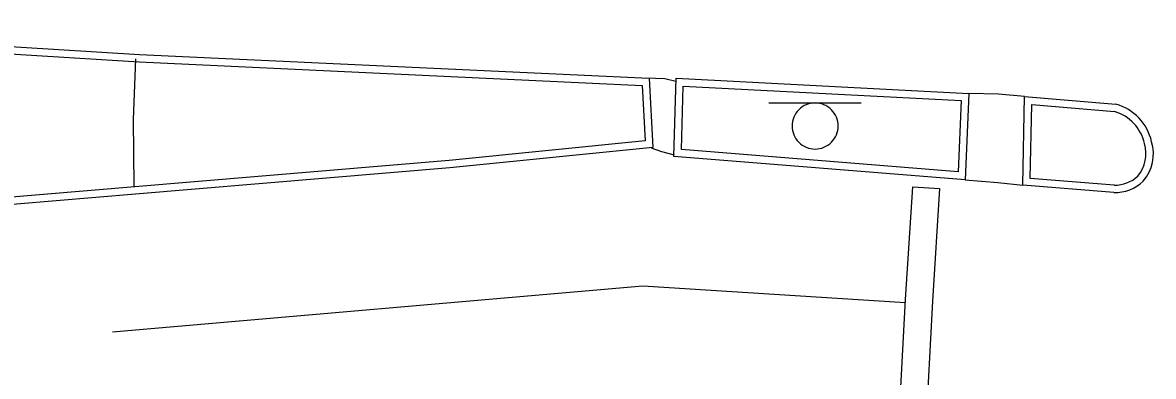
# Model space of a CAD drawing. Extents: x 2145380 to 2157287, y 139568 to 149130.
# Drawn here: x 2150576.6 to 2150668.3, y 140325.9 to 140354.6 of the extents above; entities that cross this region are included whole.
import ezdxf

# ---------------------------------------------------------------- set-up
doc = ezdxf.new("R2010")
doc.units = 0
for name, color, linetype in [('TOPO_Asphalt', 7, 'Continuous'), ('TOPO_Concrete', 7, 'Continuous'), ('TOPO_Curb Back', 7, 'Continuous'), ('TOPO_Misc Line', 7, 'Continuous'), ('TOPO_Sign', 7, 'Continuous')]:
    doc.layers.add(name, color=color, linetype=linetype)

msp = doc.modelspace()

# ---------------------------------------------------------------- linework, layer by layer
at = {"layer": 'TOPO_Asphalt'}
for points in [[(2150629.561, 140349.832), (2150628.671, 140350.041), (2150627.148, 140350.107)], [(2150657.834, 140348.609), (2150655.725, 140348.803), (2150653.307, 140348.854)], [(2150627.558, 140344.462), (2150628.393, 140344.169), (2150629.404, 140343.887)], [(2150653.032, 140341.875), (2150655.675, 140341.637), (2150657.685, 140341.432)]]:
    msp.add_lwpolyline(points, dxfattribs=at)
at = {"layer": 'TOPO_Concrete'}
msp.add_lwpolyline([(2150585.628, 140341.349), (2150585.557, 140346.725), (2150585.764, 140351.662)], dxfattribs=at)
at = {"layer": 'TOPO_Curb Back'}
for p, q in [((2150657.685, 140341.419), (2150657.834, 140348.609)), ((2150657.834, 140348.609), (2150665.236, 140348.001)), ((2150658.297, 140341.973), (2150658.421, 140347.959)), ((2150658.421, 140347.959), (2150665.127, 140347.408)), ((2150665.077, 140340.84), (2150657.685, 140341.419)), ((2150665.113, 140341.439), (2150658.297, 140341.973))]:
    msp.add_line(p, q, dxfattribs=at)
for points in [[(2150536.501, 140354.608), (2150559.837, 140353.658), (2150586.057, 140352.022), (2150627.395, 140350.096), (2150627.699, 140344.476), (2150611.223, 140342.826), (2150585.733, 140340.709), (2150559.948, 140338.526)], [(2150536.47, 140354.009), (2150559.806, 140353.058), (2150586.025, 140351.423), (2150626.825, 140349.521), (2150627.069, 140345.016), (2150611.168, 140343.424), (2150585.683, 140341.306), (2150559.876, 140339.122)], [(2150629.568, 140350.097), (2150653.307, 140348.854), (2150653.032, 140341.875), (2150629.4, 140343.758), (2150629.568, 140350.097)], [(2150630.151, 140349.465), (2150652.685, 140348.285), (2150652.457, 140342.523), (2150630.015, 140344.311), (2150630.151, 140349.465)]]:
    msp.add_lwpolyline(points, dxfattribs=at)
for centre, radius, start, end in [((2150664.117, 140344.021), 4.134, 13.07416, 74.28257), ((2150664.117, 140344.021), 3.534, 12.7596, 73.38082), ((2150664.895, 140343.979), 2.792, 319.61972, 17.13853), ((2150664.895, 140343.979), 3.392, 319.13547, 16.74589), ((2150665.214, 140344.033), 3.196, 267.53968, 314.65651), ((2150665.214, 140344.034), 2.596, 267.76568, 314.13324)]:
    msp.add_arc(centre, radius, start, end, dxfattribs=at)
at = {"layer": 'TOPO_Misc Line'}
msp.add_lwpolyline([(2150648.768, 140341.297), (2150650.949, 140341.159), (2150650.369, 140332.026), (2150649.809, 140321.374), (2150647.626, 140321.488), (2150648.187, 140332.153)], close=True, dxfattribs=at)
msp.add_lwpolyline([(2150648.173, 140331.886), (2150626.864, 140333.24), (2150583.863, 140329.509)], dxfattribs=at)
at = {"layer": 'TOPO_Sign'}
for points in [[(2150637.097, 140348.099), (2150644.591, 140348.105)], [(2150640.847, 140348.098), (2150640.847, 140348.098)], [(2150638.98, 140346.23), (2150638.98, 140346.23)], [(2150642.715, 140346.23), (2150642.715, 140346.23)], [(2150640.847, 140344.363), (2150640.847, 140344.363)]]:
    msp.add_lwpolyline(points, dxfattribs=at)
for start, end in [(89.99996, 180.00004), (359.99996, 90.00004), (179.99996, 270.00004), (269.99996, 0.00004)]:
    msp.add_arc((2150640.847, 140346.23), 1.868, start, end, dxfattribs=at)

doc.saveas('drawing.dxf')
